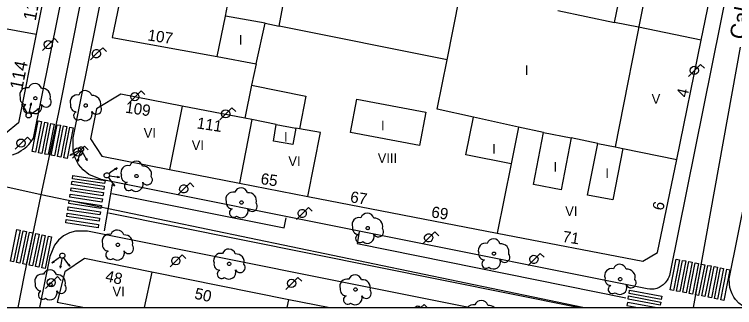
# Model space of a CAD drawing. Extents: x 282771 to 285132, y 4823109 to 4825496.
# Drawn here: x 284528 to 284639.8, y 4823109 to 4823154.5 of the extents above; entities that cross this region are included whole.
import ezdxf

# ---------------------------------------------------------------- set-up
doc = ezdxf.new("R2010")
doc.units = 0
for name, color, linetype in [('ACERA-BORDILLO', 7, 'Continuous'), ('ARBOL', 7, 'Continuous'), ('CALLE-EJE', 7, 'Continuous'), ('CALLE-TEXTO', 7, 'Continuous'), ('Default', 7, 'Continuous'), ('EDIFICIO', 7, 'Continuous'), ('FAROLA', 7, 'Continuous'), ('INTERIOR-EDIFICIO', 7, 'Continuous'), ('MEDIANERA', 7, 'Continuous'), ('NUM-PORTAL', 7, 'Continuous'), ('PASO-PEATONES', 7, 'Continuous'), ('SEMAFORO', 7, 'Continuous'), ('SENAL-VIARIA', 7, 'Continuous'), ('TXT-ALTURA-EDIFICIO', 7, 'Continuous')]:
    doc.layers.add(name, color=color, linetype=linetype)

msp = doc.modelspace()

# ---------------------------------------------------------------- linework, layer by layer
at = {"layer": 'ACERA-BORDILLO'}
for points in [[(284527.68, 4823132.7), (284528.09, 4823132.85), (284528.49, 4823133.03), (284529.05, 4823133.35), (284529.4, 4823133.6), (284529.9, 4823134.01), (284530.2, 4823134.31), (284530.59, 4823134.79), (284530.93, 4823135.3), (284551.4, 4823236.68), (284551.29, 4823237.41), (284551.1, 4823238.14), (284550.92, 4823238.62), (284550.7, 4823239.1), (284550.44, 4823239.56), (284550.14, 4823240), (284549.81, 4823240.42), (284549.44, 4823240.81), (284549.05, 4823241.16), (284548.62, 4823241.48), (284548.18, 4823241.76), (284547.73, 4823242.01)], [(284650.63, 4823217.67), (284629.77, 4823114.25), (284629.7, 4823113.98), (284629.6, 4823113.7), (284629.5, 4823113.49), (284629.36, 4823113.24), (284629.04, 4823112.82), (284628.73, 4823112.53), (284628.41, 4823112.3), (284628.09, 4823112.12), (284627.73, 4823111.98), (284627.31, 4823111.88), (284627.03, 4823111.85), (284626.65, 4823111.85), (284626.24, 4823111.9), (284541.43, 4823128.88), (284539.53, 4823129.65), (284538.66, 4823130.35), (284537.94, 4823131.22), (284537.41, 4823132.22), (284537.1, 4823133.29), (284537.12, 4823135.35), (284557.42, 4823236.16)], [(284641.51, 4823109), (284641.48, 4823109.01), (284641.03, 4823109.27), (284640.49, 4823109.69), (284639.97, 4823110.23), (284639.71, 4823110.61), (284639.42, 4823111.13), (284639.22, 4823111.64), (284639.09, 4823112.11), (284639.01, 4823112.66), (284638.98, 4823113.44), (284644.22, 4823139.39), (284643.41, 4823139.54), (284642.63, 4823140.72), (284657.92, 4823217.67), (284658.42, 4823218.38), (284658.97, 4823218.88), (284659.64, 4823219.29), (284660.62, 4823219.64), (284661.55, 4823219.73), (284662.69, 4823219.62), (284738.62, 4823204.02)], [(284598.56, 4823109), (284539.35, 4823120.86), (284537.48, 4823120.88), (284536.51, 4823120.6), (284535.6, 4823120.12), (284534.81, 4823119.47), (284534.18, 4823118.68), (284533.47, 4823116.95), (284531.86, 4823109)]]:
    msp.add_lwpolyline(points, dxfattribs=at)
at = {"layer": 'ARBOL'}
msp.add_circle((284531.23, 4823141.48), 0.255, dxfattribs=at)
for centre, radius, start, end in [((284529.9, 4823142.01), 1.1, 75.4318, 200.5561), ((284531.16, 4823142.74), 1.04, 15.6423, 161.3843), ((284532.29, 4823141.74), 1.27, 345.0327, 95.7993), ((284529.79, 4823141.44), 0.935, 168.599, 268.1324), ((284532.9, 4823140.91), 0.797, 208.9625, 38.991), ((284530.03, 4823139.89), 0.672, 113.7367, 309.4725), ((284531.17, 4823140.19), 1.09, 228.9545, 17.928)]:
    msp.add_arc(centre, radius, start, end, dxfattribs=at)
for centre, major_axis, ratio, start_param, end_param in [((284537.72, 4823140.9), (0.657, 0.878), 0.999979, 0.388434, 2.572264), ((284538.98, 4823141.63), (0.622, 0.831), 0.999979, 5.628095, 8.171774), ((284540.11, 4823140.63), (0.76, 1.02), 0.999979, 5.093858, 7.027098), ((284537.61, 4823140.33), (-0.561, -0.749), 0.999979, 5.1561, 6.893286), ((284540.72, 4823139.8), (-0.478, -0.638), 0.999979, 5.860576, 9.1772), ((284537.85, 4823138.78), (-0.403, -0.538), 0.999979, 4.198573, 7.614807), ((284538.99, 4823139.08), (-0.651, -0.869), 0.999979, 6.209502, 8.80958), ((284545.61, 4823129.94), (0.643, 0.888), 0.999978, 0.372454, 2.556284), ((284546.87, 4823130.67), (0.609, 0.841), 0.999978, 5.612115, 8.155794), ((284548, 4823129.67), (0.75, 1.03), 0.999978, 5.077878, 7.011118), ((284545.5, 4823129.37), (-0.549, -0.758), 0.999978, 5.14012, 6.877305), ((284545.74, 4823127.82), (-0.394, -0.544), 0.999978, 4.182593, 7.598827), ((284546.88, 4823128.12), (-0.637, -0.879), 0.999978, 6.193522, 8.7936), ((284548.61, 4823128.84), (-0.467, -0.645), 0.999978, 5.844596, 9.16122), ((284563.17, 4823126.56), (0.609, 0.841), 0.999978, 5.611779, 8.155458), ((284561.91, 4823125.83), (0.643, 0.889), 0.999978, 0.372118, 2.555949), ((284564.3, 4823125.56), (0.75, 1.03), 0.999978, 5.077542, 7.010783), ((284561.8, 4823125.26), (-0.548, -0.758), 0.999978, 5.139785, 6.87697), ((284564.91, 4823124.73), (-0.467, -0.646), 0.999978, 5.84426, 9.160885), ((284562.04, 4823123.71), (-0.394, -0.544), 0.999978, 4.182258, 7.598491), ((284563.18, 4823124.01), (-0.636, -0.879), 0.999978, 6.193187, 8.793265), ((284581.51, 4823121.87), (0.643, 0.889), 0.999978, 0.371784, 2.555615), ((284582.77, 4823122.6), (0.608, 0.842), 0.999978, 5.611446, 8.155125), ((284583.9, 4823121.6), (0.75, 1.03), 0.999978, 5.077208, 7.010449), ((284543.96, 4823120), (0.609, 0.841), 0.999978, 5.61253, 8.156209), ((284581.4, 4823121.3), (-0.548, -0.758), 0.999978, 5.139451, 6.876636), ((284584.51, 4823120.77), (-0.467, -0.646), 0.999978, 5.843927, 9.160551), ((284542.7, 4823119.27), (0.644, 0.888), 0.999978, 0.372869, 2.5567), ((284545.09, 4823119), (0.75, 1.03), 0.999978, 5.078293, 7.011533), ((284581.64, 4823119.75), (-0.394, -0.545), 0.999978, 4.181924, 7.598158), ((284582.78, 4823120.05), (-0.636, -0.88), 0.999978, 6.192853, 8.792931), ((284602.37, 4823118.63), (0.608, 0.842), 0.999979, 5.61111, 8.154789), ((284542.59, 4823118.7), (-0.549, -0.757), 0.999978, 5.140536, 6.877721), ((284545.7, 4823118.17), (-0.468, -0.645), 0.999978, 5.845011, 9.161635), ((284601.11, 4823117.9), (0.642, 0.889), 0.999979, 0.371449, 2.55528), ((284603.5, 4823117.63), (0.75, 1.03), 0.999979, 5.076873, 7.010113), ((284542.83, 4823117.15), (-0.394, -0.544), 0.999978, 4.183009, 7.599242), ((284543.97, 4823117.45), (-0.637, -0.879), 0.999978, 6.193938, 8.794015), ((284560.01, 4823116.32), (0.643, 0.888), 0.999978, 0.372541, 2.556371), ((284561.27, 4823117.05), (0.609, 0.841), 0.999978, 5.612202, 8.155881), ((284562.4, 4823116.05), (0.75, 1.03), 0.999978, 5.077965, 7.011205), ((284601, 4823117.33), (-0.548, -0.758), 0.999979, 5.139116, 6.876301), ((284604.11, 4823116.8), (-0.467, -0.646), 0.999979, 5.843591, 9.160216), ((284601.24, 4823115.78), (-0.394, -0.545), 0.999979, 4.181589, 7.597822), ((284602.38, 4823116.08), (-0.636, -0.88), 0.999979, 6.192518, 8.792596), ((284559.9, 4823115.75), (-0.549, -0.758), 0.999978, 5.140207, 6.877393), ((284563.01, 4823115.22), (-0.467, -0.645), 0.999978, 5.844683, 9.161307), ((284620.72, 4823113.95), (0.642, 0.889), 0.999979, 0.371112, 2.554942), ((284621.98, 4823114.68), (0.608, 0.842), 0.999979, 5.610773, 8.154452), ((284532.24, 4823113.1), (0.657, 0.878), 0.999979, 0.388434, 2.572264), ((284533.5, 4823113.83), (0.622, 0.831), 0.999979, 5.628095, 8.171774), ((284534.63, 4823112.83), (0.76, 1.02), 0.999979, 5.093858, 7.027098), ((284560.14, 4823114.2), (-0.394, -0.544), 0.999978, 4.18268, 7.598914), ((284561.28, 4823114.5), (-0.637, -0.879), 0.999978, 6.193609, 8.793687), ((284580.87, 4823113.06), (0.609, 0.841), 0.999978, 5.611866, 8.155545), ((284623.11, 4823113.68), (0.74, 1.03), 0.999979, 5.076536, 7.009776), ((284579.61, 4823112.33), (0.643, 0.889), 0.999978, 0.372205, 2.556035), ((284582, 4823112.06), (0.75, 1.03), 0.999978, 5.077629, 7.010869), ((284620.61, 4823113.38), (-0.548, -0.758), 0.999979, 5.138778, 6.875964), ((284623.72, 4823112.85), (-0.466, -0.646), 0.999979, 5.843254, 9.159878), ((284532.13, 4823112.53), (-0.561, -0.749), 0.999979, 5.1561, 6.893286), ((284535.24, 4823112), (-0.478, -0.638), 0.999979, 5.860576, 9.1772), ((284579.5, 4823111.76), (-0.548, -0.758), 0.999978, 5.139871, 6.877057), ((284582.61, 4823111.23), (-0.467, -0.646), 0.999978, 5.844347, 9.160971), ((284620.85, 4823111.83), (-0.393, -0.545), 0.999979, 4.181251, 7.597485), ((284621.99, 4823112.13), (-0.635, -0.88), 0.999979, 6.192181, 8.792258), ((284532.37, 4823110.98), (-0.403, -0.538), 0.999979, 4.198573, 7.614807), ((284533.51, 4823111.28), (-0.651, -0.869), 0.999979, 6.209502, 8.80958), ((284579.74, 4823110.21), (-0.394, -0.544), 0.999978, 4.182344, 7.598578), ((284580.88, 4823110.51), (-0.636, -0.879), 0.999978, 6.193273, 8.793351), ((284599.21, 4823108.35), (0.643, 0.889), 0.999979, 0.371872, 1.568055), ((284600.47, 4823109.08), (0.609, 0.841), 0.999979, 5.611534, 8.155213), ((284601.6, 4823108.08), (0.75, 1.03), 0.999979, 6.141101, 7.010537)]:
    msp.add_ellipse(centre, major_axis=major_axis, ratio=ratio, start_param=start_param, end_param=end_param, dxfattribs=at)
for centre, major_axis, ratio in [((284539.05, 4823140.37), (0.153, 0.204), 0.999979), ((284546.94, 4823129.41), (0.149, 0.206), 0.999978), ((284563.24, 4823125.3), (0.149, 0.206), 0.999978), ((284582.84, 4823121.34), (0.149, 0.206), 0.999978), ((284544.03, 4823118.74), (0.149, 0.206), 0.999978), ((284602.44, 4823117.37), (0.149, 0.206), 0.999979), ((284561.34, 4823115.79), (0.149, 0.206), 0.999978), ((284533.57, 4823112.57), (0.153, 0.204), 0.999979), ((284622.05, 4823113.42), (0.149, 0.206), 0.999979), ((284580.94, 4823111.8), (0.149, 0.206), 0.999978)]:
    msp.add_ellipse(centre, major_axis=major_axis, ratio=ratio, dxfattribs=at)
at = {"layer": 'CALLE-EJE'}
for points in [[(284532.16, 4823126.52), (284534.82, 4823139.02), (284553.15, 4823231.13), (284556.33, 4823246.8)], [(284633.43, 4823109), (284640.71, 4823149.41)], [(284532.16, 4823126.52), (284491.85, 4823135.43)], [(284528.55, 4823109), (284529.54, 4823114.01), (284532.16, 4823126.52)], [(284616.26, 4823109), (284532.16, 4823126.52)]]:
    msp.add_lwpolyline(points, dxfattribs=at)
at = {"layer": 'Default'}
msp.add_lwpolyline([(282771.5, 4823109), (285130.1, 4823109), (285130.1, 4825495.5)], dxfattribs=at)
at = {"layer": 'EDIFICIO'}
for points in [[(284545.81, 4823224.77), (284542.56, 4823208.32), (284540.51, 4823197.86), (284538.55, 4823187.89), (284536.41, 4823177.03), (284534.68, 4823168.26), (284533.11, 4823160.3), (284531.36, 4823151.44), (284528.64, 4823137.65), (284526.58, 4823136.03), (284464.2, 4823148.41), (284462.13, 4823151.51), (284465.36, 4823168.01), (284468.45, 4823183.8), (284473.41, 4823209.24), (284476.65, 4823225.8), (284481.41, 4823250.14), (284485.01, 4823252.09), (284528.47, 4823243.21), (284545.91, 4823239.64), (284548.13, 4823236.68), (284545.81, 4823224.77)], [(284544.79, 4823158.91), (284543.18, 4823150.93), (284559.48, 4823147.97), (284565.51, 4823146.83), (284564.78, 4823143.51), (284563.76, 4823138.38), (284554.03, 4823140.25), (284544.5, 4823142.09), (284540.71, 4823139.84), (284539.8, 4823135.16), (284541.58, 4823132.47), (284552.08, 4823130.42), (284562.91, 4823128.3), (284573.54, 4823126.22), (284602.96, 4823120.54), (284625.54, 4823116.21), (284627.86, 4823117.56), (284630.82, 4823131.99), (284634.62, 4823150.5), (284638.18, 4823167.83)], [(284576.68, 4823109), (284570.59, 4823110.22), (284549.3, 4823114.52), (284538.86, 4823116.64), (284535.8, 4823114.55), (284534.62, 4823109.83), (284538.86, 4823109)]]:
    msp.add_lwpolyline(points, dxfattribs=at)
at = {"layer": 'FAROLA'}
for p, q in [((284533.27, 4823149.81), (284532.34, 4823148.87)), ((284534.21, 4823150.74), (284533.27, 4823149.81)), ((284534.8, 4823150.15), (284534.21, 4823150.74)), ((284541.69, 4823149.33), (284540.75, 4823148.4)), ((284542.28, 4823148.74), (284541.69, 4823149.33)), ((284540.75, 4823148.4), (284539.82, 4823147.46)), ((284634.53, 4823146.73), (284633.59, 4823145.8)), ((284635.12, 4823146.14), (284634.53, 4823146.73)), ((284633.59, 4823145.8), (284632.66, 4823144.86)), ((284547.66, 4823142.65), (284546.72, 4823141.72)), ((284548.25, 4823142.06), (284547.66, 4823142.65)), ((284546.72, 4823141.72), (284545.79, 4823140.78)), ((284561.75, 4823140), (284560.81, 4823139.07)), ((284562.34, 4823139.41), (284561.75, 4823140)), ((284560.81, 4823139.07), (284559.88, 4823138.13)), ((284529.99, 4823135.45), (284529.05, 4823134.52)), ((284530.58, 4823134.86), (284529.99, 4823135.45)), ((284529.05, 4823134.52), (284528.12, 4823133.58)), ((284538.85, 4823134.06), (284537.91, 4823133.13)), ((284539.44, 4823133.47), (284538.85, 4823134.06)), ((284537.91, 4823133.13), (284536.98, 4823132.19)), ((284554.31, 4823127.41), (284553.38, 4823126.47)), ((284555.25, 4823128.34), (284554.31, 4823127.41)), ((284555.84, 4823127.75), (284555.25, 4823128.34)), ((284573.65, 4823124.54), (284572.71, 4823123.61)), ((284574.24, 4823123.95), (284573.65, 4823124.54)), ((284572.71, 4823123.61), (284571.78, 4823122.67)), ((284593.28, 4823120.74), (284592.34, 4823119.81)), ((284593.87, 4823120.15), (284593.28, 4823120.74)), ((284592.34, 4823119.81), (284591.41, 4823118.87)), ((284609.64, 4823117.41), (284608.7, 4823116.48)), ((284610.23, 4823116.82), (284609.64, 4823117.41)), ((284553.09, 4823116.26), (284552.16, 4823115.32)), ((284554.03, 4823117.19), (284553.09, 4823116.26)), ((284554.62, 4823116.6), (284554.03, 4823117.19)), ((284608.7, 4823116.48), (284607.77, 4823115.54)), ((284533.73, 4823112.88), (284532.8, 4823111.94)), ((284534.67, 4823113.81), (284533.73, 4823112.88)), ((284535.26, 4823113.22), (284534.67, 4823113.81)), ((284571.06, 4823112.76), (284570.13, 4823111.82)), ((284572, 4823113.69), (284571.06, 4823112.76)), ((284572.59, 4823113.1), (284572, 4823113.69)), ((284591.6, 4823109.49), (284591.11, 4823109)), ((284592.09, 4823109), (284591.6, 4823109.49)), ((284590.16, 4823109), (284591.08, 4823109))]:
    msp.add_line(p, q, dxfattribs=at)
for centre, radius in [((284533.23, 4823149.81), 0.637), ((284633.55, 4823145.8), 0.638), ((284546.68, 4823141.72), 0.638), ((284560.77, 4823139.07), 0.638), ((284529.01, 4823134.52), 0.637), ((284537.87, 4823133.13), 0.638), ((284553.05, 4823116.26), 0.638), ((284533.69, 4823112.88), 0.638), ((284571.02, 4823112.76), 0.638)]:
    msp.add_circle(centre, radius, dxfattribs=at)
msp.add_arc((284590.62, 4823108.56), 0.638, 43.9496, 136.0504, dxfattribs=at)
for centre in [(284540.71, 4823148.4), (284554.27, 4823127.41), (284572.67, 4823123.61), (284592.3, 4823119.81), (284608.66, 4823116.48)]:
    msp.add_ellipse(centre, major_axis=(0.372, 0.518), ratio=0.999979, dxfattribs=at)
at = {"layer": 'INTERIOR-EDIFICIO'}
for points in [[(284625.87, 4823157.36), (284621.24, 4823133.93), (284622.45, 4823133.69), (284620.88, 4823125.7), (284616.99, 4823126.45), (284618.56, 4823134.48), (284614.44, 4823135.32), (284612.86, 4823127.28), (284608.57, 4823128.11), (284610.15, 4823136.19), (284606.28, 4823136.98), (284605.14, 4823131.32), (284598.1, 4823132.69), (284599.25, 4823138.53), (284593.65, 4823139.77), (284595.17, 4823147.42), (284569.11, 4823152.67), (284572.92, 4823173.18)], [(284612.34, 4823155.08), (284621.18, 4823153.26), (284624.75, 4823170.58)], [(284591.84, 4823139.31), (284590.87, 4823134.14), (284580.16, 4823136.15), (284581.13, 4823141.34), (284591.84, 4823139.31)], [(284571.23, 4823134.29), (284568.2, 4823134.83), (284568.65, 4823137.43), (284571.68, 4823136.85), (284571.23, 4823134.29)]]:
    msp.add_lwpolyline(points, dxfattribs=at)
at = {"layer": 'MEDIANERA'}
for p, q in [((284595.17, 4823147.42), (284597.26, 4823157.94)), ((284560.77, 4823154.24), (284561.07, 4823155.85)), ((284559.48, 4823147.97), (284560.77, 4823154.24)), ((284566.91, 4823153.12), (284560.77, 4823154.24)), ((284565.51, 4823146.83), (284566.91, 4823153.12)), ((284566.91, 4823153.12), (284569.11, 4823152.67)), ((284554.03, 4823140.25), (284552.08, 4823130.42)), ((284606.28, 4823136.98), (284599.25, 4823138.53)), ((284564.86, 4823138.16), (284562.91, 4823128.3)), ((284564.86, 4823138.16), (284563.76, 4823138.38)), ((284568.65, 4823137.43), (284564.86, 4823138.16)), ((284572.25, 4823136.73), (284571.68, 4823136.85)), ((284610.15, 4823136.19), (284614.44, 4823135.32)), ((284618.56, 4823134.48), (284621.24, 4823133.93)), ((284622.45, 4823133.69), (284630.82, 4823131.99)), ((284605.14, 4823131.32), (284602.96, 4823120.54)), ((284549.3, 4823114.52), (284548.15, 4823109)), ((284570.34, 4823109), (284570.59, 4823110.22))]:
    msp.add_line(p, q, dxfattribs=at)
for points in [[(284521.41, 4823153.25), (284531.36, 4823151.44)], [(284634.62, 4823150.5), (284624.91, 4823152.49), (284621.18, 4823153.26)], [(284564.78, 4823143.51), (284573.24, 4823141.82), (284572.25, 4823136.73)], [(284573.54, 4823126.22), (284575.51, 4823136.17), (284572.25, 4823136.73)]]:
    msp.add_lwpolyline(points, dxfattribs=at)
at = {"layer": 'PASO-PEATONES'}
msp.add_line((284624.8, 4823109), (284627.5, 4823109), dxfattribs=at)
for points in [[(284531.25, 4823133.11), (284530.76, 4823133.21), (284531.69, 4823137.96), (284532.19, 4823137.87)], [(284532.23, 4823132.92), (284531.74, 4823133.02), (284532.68, 4823137.77), (284533.17, 4823137.67)], [(284533.21, 4823132.73), (284532.72, 4823132.82), (284533.66, 4823137.58), (284534.15, 4823137.48)], [(284534.19, 4823132.53), (284533.7, 4823132.63), (284534.64, 4823137.38), (284535.13, 4823137.29)], [(284535.17, 4823132.34), (284534.68, 4823132.44), (284535.62, 4823137.19), (284536.11, 4823137.09)], [(284536.15, 4823132.15), (284535.66, 4823132.24), (284536.6, 4823137), (284537.09, 4823136.9)], [(284536.87, 4823128.09), (284536.94, 4823128.59), (284541.94, 4823127.83), (284541.87, 4823127.33)], [(284536.99, 4823128.99), (284537.07, 4823129.48), (284542.07, 4823128.72), (284541.99, 4823128.23)], [(284536.72, 4823127.1), (284536.79, 4823127.6), (284541.79, 4823126.84), (284541.72, 4823126.34)], [(284536.57, 4823126.12), (284536.64, 4823126.61), (284541.64, 4823125.85), (284541.57, 4823125.36)], [(284536.42, 4823125.13), (284536.49, 4823125.62), (284541.49, 4823124.86), (284541.42, 4823124.37)], [(284536.26, 4823124.14), (284536.34, 4823124.63), (284541.34, 4823123.87), (284541.27, 4823123.38)], [(284536.11, 4823123.15), (284536.19, 4823123.64), (284541.19, 4823122.88), (284541.12, 4823122.39)], [(284535.96, 4823122.16), (284536.04, 4823122.66), (284541.04, 4823121.9), (284540.97, 4823121.4)], [(284527.84, 4823116.11), (284527.35, 4823116.22), (284528.37, 4823121.13), (284528.86, 4823121.02)], [(284528.82, 4823115.9), (284528.33, 4823116.01), (284529.35, 4823120.92), (284529.84, 4823120.82)], [(284529.79, 4823115.7), (284529.31, 4823115.8), (284530.33, 4823120.71), (284530.82, 4823120.61)], [(284530.77, 4823115.49), (284530.28, 4823115.59), (284531.31, 4823120.5), (284531.8, 4823120.4)], [(284531.75, 4823115.28), (284531.26, 4823115.39), (284532.29, 4823120.3), (284532.77, 4823120.19)], [(284532.73, 4823115.08), (284532.24, 4823115.18), (284533.26, 4823120.09), (284533.75, 4823119.99)], [(284629.82, 4823111.77), (284630.76, 4823116.52), (284631.25, 4823116.42), (284630.31, 4823111.67)], [(284630.8, 4823111.57), (284631.74, 4823116.33), (284632.23, 4823116.23), (284631.29, 4823111.48)], [(284631.78, 4823111.38), (284632.72, 4823116.13), (284633.21, 4823116.04), (284632.27, 4823111.28)], [(284632.76, 4823111.19), (284633.7, 4823115.94), (284634.19, 4823115.84), (284633.25, 4823111.09)], [(284633.74, 4823110.99), (284634.68, 4823115.75), (284635.17, 4823115.65), (284634.23, 4823110.9)], [(284634.72, 4823110.8), (284635.66, 4823115.55), (284636.15, 4823115.46), (284635.21, 4823110.7)], [(284635.71, 4823110.61), (284636.64, 4823115.36), (284637.13, 4823115.26), (284636.2, 4823110.51)], [(284636.69, 4823110.41), (284637.62, 4823115.17), (284638.11, 4823115.07), (284637.18, 4823110.32)], [(284637.67, 4823110.22), (284638.6, 4823114.97), (284639.09, 4823114.88), (284638.16, 4823110.12)], [(284623.42, 4823111.2), (284623.51, 4823111.69), (284628.49, 4823110.75), (284628.39, 4823110.26)], [(284623.26, 4823110.31), (284623.36, 4823110.8), (284628.33, 4823109.86), (284628.24, 4823109.37)]]:
    msp.add_lwpolyline(points, close=True, dxfattribs=at)
msp.add_lwpolyline([(284627.5, 4823109), (284623.17, 4823109.81), (284623.08, 4823109.32), (284624.8, 4823109)], dxfattribs=at)
at = {"layer": 'SEMAFORO'}
for p, q in [((284530.36, 4823139.61), (284530.62, 4823140.78)), ((284530.42, 4823140.43), (284530.62, 4823140.78)), ((284530.65, 4823140.39), (284530.62, 4823140.78)), ((284529.11, 4823140.51), (284529.76, 4823139.51)), ((284529.11, 4823140.51), (284529.4, 4823140.25)), ((284529.23, 4823140.14), (284529.11, 4823140.51)), ((284530.28, 4823139.22), (284530.36, 4823139.61)), ((284530.87, 4823139.27), (284531.88, 4823139.92)), ((284531.5, 4823139.8), (284531.88, 4823139.92)), ((284531.61, 4823139.63), (284531.88, 4823139.92)), ((284529.76, 4823139.51), (284529.98, 4823139.17)), ((284530.53, 4823139.05), (284530.87, 4823139.27)), ((284537.63, 4823133.18), (284536.57, 4823132.6)), ((284537.98, 4823133.37), (284537.63, 4823133.18)), ((284538.22, 4823133.18), (284538.1, 4823132.8)), ((284538.71, 4823132.86), (284538.52, 4823133.21)), ((284536.86, 4823132.87), (284536.57, 4823132.6)), ((284536.95, 4823132.7), (284536.57, 4823132.6)), ((284538.1, 4823132.8), (284537.76, 4823131.65)), ((284537.76, 4823132.05), (284537.76, 4823131.65)), ((284537.98, 4823131.98), (284537.76, 4823131.65)), ((284539.29, 4823131.8), (284538.71, 4823132.86)), ((284539.29, 4823131.8), (284539.02, 4823132.09)), ((284539.19, 4823132.19), (284539.29, 4823131.8)), ((284543.94, 4823130.7), (284542.97, 4823129.99)), ((284543.57, 4823130.56), (284543.94, 4823130.7)), ((284543.94, 4823130.7), (284543.69, 4823130.4)), ((284542.97, 4823129.99), (284542.65, 4823129.75)), ((284542.57, 4823129.19), (284542.81, 4823128.87)), ((284542.72, 4823129.45), (284543.11, 4823129.4)), ((284542.81, 4823128.87), (284543.52, 4823127.91)), ((284543.11, 4823129.4), (284544.3, 4823129.22)), ((284543.91, 4823129.16), (284544.3, 4823129.22)), ((284543.94, 4823129.39), (284544.3, 4823129.22)), ((284543.21, 4823128.15), (284543.52, 4823127.91)), ((284543.37, 4823128.27), (284543.52, 4823127.91)), ((284534.77, 4823116.6), (284533.79, 4823115.91)), ((284534.04, 4823116.21), (284533.79, 4823115.91)), ((284535.09, 4823116.83), (284534.77, 4823116.6)), ((284535.29, 4823116.28), (284535.08, 4823115.1)), ((284535.35, 4823116.67), (284535.29, 4823116.28)), ((284535.88, 4823116.41), (284535.65, 4823116.74)), ((284536.57, 4823115.43), (284535.88, 4823116.41)), ((284534.15, 4823116.04), (284533.79, 4823115.91)), ((284535.04, 4823115.49), (284535.08, 4823115.1)), ((284535.26, 4823115.45), (284535.08, 4823115.1)), ((284536.57, 4823115.43), (284536.27, 4823115.68)), ((284536.44, 4823115.8), (284536.57, 4823115.43))]:
    msp.add_line(p, q, dxfattribs=at)
msp.add_circle((284530.19, 4823138.83), 0.4, dxfattribs=at)
for centre in [(284538.33, 4823133.56), (284542.33, 4823129.51), (284535.42, 4823117.06)]:
    msp.add_ellipse(centre, major_axis=(-0.235, -0.324), ratio=0.999978, dxfattribs=at)
at = {"layer": 'SENAL-VIARIA'}
for p, q in [((284543.16, 4823128.13), (284541.91, 4823120.89)), ((284615.48, 4823109), (284542.59, 4823123.65))]:
    msp.add_line(p, q, dxfattribs=at)
for points in [[(284543.1, 4823126.71), (284569.87, 4823121.36), (284570.18, 4823122.91)], [(284581.52, 4823120.77), (284581.21, 4823118.93), (284622.93, 4823110.49)]]:
    msp.add_lwpolyline(points, dxfattribs=at)

# ---------------------------------------------------------------- texts
at = {"layer": 'CALLE-TEXTO'}
msp.add_text('Calle la Serena', height=2.5, rotation=79.1635, dxfattribs=at).set_placement((284641.44, 4823150.46))
at = {"layer": 'NUM-PORTAL'}
for s, height, rotation, p in [('112', 2, 78.77, (284531.27, 4823153.41)), ('107', 1.75, 351.3205, (284548.58, 4823150.47)), ('114', 2, 78.77, (284529.2, 4823142.68)), ('4', 1.75, 77.1396, (284632.46, 4823141.51)), ('109', 1.75, 351.3205, (284545.11, 4823139.26)), ('111', 1.75, 351.3205, (284556.22, 4823136.82)), ('65', 1.75, 351.3205, (284566.13, 4823128.18)), ('67', 1.75, 351.3205, (284580.04, 4823125.35)), ('6', 1.75, 77.1396, (284628.71, 4823123.96)), ('69', 1.75, 351.3205, (284592.63, 4823123.01)), ('71', 1.75, 351.3205, (284612.99, 4823119.2)), ('48', 1.75, 347.5404, (284541.99, 4823113.11)), ('50', 1.75, 347.5404, (284555.83, 4823110.4))]:
    msp.add_text(s, height=height, rotation=rotation, dxfattribs=at).set_placement(p)
at = {"layer": 'TXT-ALTURA-EDIFICIO'}
for s, p in [('I', (284562.82, 4823149.82)), ('I', (284607.25, 4823145.07)), ('V', (284626.93, 4823140.62)), ('I', (284584.9, 4823136.5)), ('VI', (284548.06, 4823135.34)), ('I', (284569.84, 4823134.73)), ('VI', (284555.52, 4823133.45)), ('I', (284602.17, 4823132.89)), ('VIII', (284584.4, 4823131.46)), ('VI', (284570.52, 4823130.97)), ('I', (284611.69, 4823130.08)), ('I', (284619.75, 4823129.1)), ('VI', (284613.51, 4823123.21)), ('VI', (284543.21, 4823110.74))]:
    msp.add_text(s, height=1.5, rotation=0.0006, dxfattribs=at).set_placement(p)

doc.saveas('drawing.dxf')
